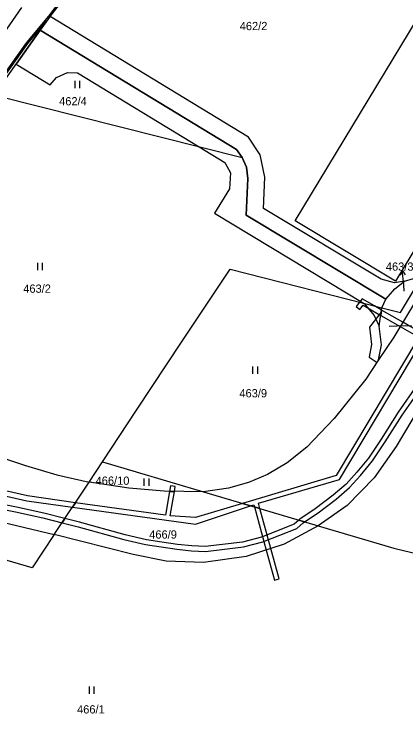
# Model space of a CAD drawing. Extents: x -757266 to -753360, y -1162585 to -1157740.
# Drawn here: x -753808.5 to -753727.9, y -1162096 to -1161949.8 of the extents above; entities that cross this region are included whole.
import ezdxf

# ---------------------------------------------------------------- set-up
doc = ezdxf.new("R2010")
doc.units = 0
for name, color, linetype in [('Hranice parcel', 7, 'Continuous'), ('Parcelní čísla', 7, 'Continuous'), ('Pop  PČ popisy', 7, 'Continuous'), ('Věcná břemena k části', 7, 'Continuous'), ('Značky kultur', 7, 'Continuous')]:
    doc.layers.add(name, color=color, linetype=linetype)

msp = doc.modelspace()

# ---------------------------------------------------------------- linework, layer by layer
at = {"layer": 'Hranice parcel'}
for p, q in [((-753807.01, -1161948.44), (-753830.64, -1161982.22)), ((-753812.65, -1161966.43), (-753803.17, -1161953.11)), ((-753812.65, -1161966.43), (-753761.62, -1161979.34)), ((-753732.84, -1162010.28), (-753732.03, -1162008.46)), ((-753793.1, -1162046.15), (-753790.36, -1162042)), ((-753790.36, -1162042), (-753769.56, -1162048.17)), ((-753800.26, -1162056.97), (-753793.1, -1162046.15)), ((-753769.56, -1162048.17), (-753745.94, -1162055.18))]:
    msp.add_line(p, q, dxfattribs=at)
for points in [[(-753739.99, -1161911.77), (-753739.91, -1161914.61), (-753740.96, -1161917.25), (-753743.35, -1161919.69), (-753745.97, -1161920.56), (-753760.95, -1161922.17), (-753769.1, -1161923.93), (-753776.57, -1161926.82), (-753783.64, -1161930.94), (-753789.56, -1161935.74), (-753793.69, -1161940.11), (-753797.75, -1161945.49), (-753803.17, -1161953.11)], [(-753720.82, -1161928.33), (-753716.25, -1161920.7), (-753711.25, -1161923.75), (-753707.95, -1161918.24), (-753701.62, -1161922.09), (-753701.03, -1161922.23), (-753702.35, -1161927.27), (-753702, -1161927.47), (-753702.83, -1161928.87), (-753685.69, -1161939.19), (-753699.68, -1161962.44), (-753703.17, -1161960.3), (-753730.02, -1162004.76), (-753750.66, -1161992.37), (-753723.76, -1161947.89), (-753747.94, -1161933.49), (-753738.37, -1161917.62), (-753720.82, -1161928.33)], [(-753803.17, -1161953.11), (-753762.79, -1161977.68), (-753761.62, -1161979.34)], [(-753761.62, -1161979.34), (-753760.69, -1161981.29), (-753760.42, -1161983.66), (-753760.78, -1161991.19), (-753732.03, -1162008.46)], [(-753721.56, -1162001.63), (-753730.39, -1162016.33), (-753733.5, -1162021.01)], [(-753790.36, -1162042), (-753783.33, -1162031.37), (-753773.92, -1162017.15), (-753764.09, -1162002.29), (-753732.84, -1162010.28)], [(-753732.84, -1162010.28), (-753729.01, -1162011.26), (-753724.45, -1162003.7)], [(-753732.03, -1162008.46), (-753730.17, -1162006.35), (-753728.19, -1162004.8), (-753724.45, -1162003.7)], [(-753733.5, -1162021.01), (-753732.92, -1162017.92), (-753733.38, -1162014.04), (-753732.84, -1162010.28)], [(-753733.5, -1162021.01), (-753736.15, -1162024.99), (-753742.68, -1162033.08), (-753748.31, -1162038.97), (-753752.32, -1162042.18), (-753756.4, -1162044.58), (-753760.32, -1162046.25), (-753764.42, -1162047.42), (-753769.56, -1162048.17)], [(-753723.42, -1162028.02), (-753729.92, -1162038.84), (-753734.44, -1162045.31), (-753739.96, -1162051.02), (-753745.94, -1162055.18)], [(-753821.12, -1162037.72), (-753806.18, -1162042.78), (-753799.73, -1162044.65), (-753793.1, -1162046.15)], [(-753769.56, -1162048.17), (-753777.64, -1162048.07), (-753784.9, -1162047.44), (-753793.1, -1162046.15)], [(-753843.92, -1162049.48), (-753826.39, -1162051.84), (-753810.88, -1162054.39), (-753800.26, -1162056.97)], [(-753800.26, -1162056.97), (-753804.79, -1162063.83), (-753845.37, -1162051.96)], [(-753745.94, -1162055.18), (-753752.97, -1162058.98), (-753760.75, -1162061.48), (-753769.56, -1162062.7), (-753777.2, -1162062.45), (-753784, -1162061.06), (-753800.26, -1162056.97)], [(-753745.94, -1162055.18), (-753730.39, -1162059.79), (-753667.7, -1162074.86)]]:
    msp.add_lwpolyline(points, dxfattribs=at)
at = {"layer": 'Pop  PČ popisy'}
for p, q in [((-753728.664, -1162002.535), (-753729.057, -1162003.584)), ((-753728.35, -1162005.52), (-753728.664, -1162002.535)), ((-753728.664, -1162002.535), (-753728.061, -1162003.479)), ((-753728.22, -1162006.87), (-753728.35, -1162005.52)), ((-753731.33, -1162014.06), (-753729.75, -1162014)), ((-753729.75, -1162014), (-753726.751, -1162013.895))]:
    msp.add_line(p, q, dxfattribs=at)
at = {"layer": 'Věcná břemena k části'}
for points in [[(-753798.06, -1161945.64), (-753801.45, -1161950.22), (-753805.98, -1161955.59), (-753814.12, -1161967.03), (-753823.48, -1161978.61), (-753834.38, -1161993.85), (-753843.87, -1162006.26), (-753850.23, -1162016.02), (-753855.54, -1162022.94), (-753856.59, -1162024.3), (-753858.92, -1162027.21), (-753865.36, -1162036.41), (-753873.3, -1162048.16), (-753876.5, -1162053.25), (-753881.05, -1162059.67), (-753889.01, -1162072.05), (-753897.29, -1162083.33), (-753904.67, -1162093.84), (-753909.61, -1162100.64)], [(-753730.17, -1162006.35), (-753728.19, -1162004.8), (-753730.27, -1162005.13), (-753733.01, -1162004.38), (-753757.22, -1161989.83), (-753756.9, -1161983.37), (-753757.9, -1161978.79), (-753760.29, -1161975.1), (-753801.07, -1161950.292), (-753797.77, -1161945.84)], [(-753909.32, -1162100.84), (-753904.38, -1162094.04), (-753897, -1162083.53), (-753888.72, -1162072.25), (-753880.76, -1162059.87), (-753876.21, -1162053.44), (-753873.01, -1162048.35), (-753865.07, -1162036.61), (-753858.64, -1162027.42), (-753856.32, -1162024.51), (-753855.19, -1162023.04), (-753849.94, -1162016.22), (-753843.58, -1162006.46), (-753834.1, -1161994.06), (-753823.2, -1161978.82), (-753813.84, -1161967.24), (-753805.71, -1161955.8), (-753801.772, -1161951.141), (-753803.17, -1161953.11), (-753762.79, -1161977.68), (-753761.62, -1161979.34), (-753760.69, -1161981.29), (-753760.42, -1161983.66), (-753760.78, -1161991.19)], [(-753760.78, -1161991.19), (-753732.03, -1162008.46), (-753730.17, -1162006.35)], [(-753724.74, -1162015.45), (-753728.54, -1162013.26), (-753732.91, -1162010.74), (-753733.06, -1162011.83), (-753729.07, -1162014.13), (-753725.23, -1162016.35), (-753742.27, -1162044.8), (-753761.54, -1162050.55), (-753759.88, -1162051.04), (-753759.21, -1162050.82), (-753759.08, -1162051.28), (-753757.96, -1162051.61), (-753758.26, -1162050.53), (-753741.59, -1162045.64), (-753724.17, -1162016.52)], [(-753725.55, -1162026.16), (-753729.51, -1162031.79), (-753733, -1162037.35), (-753735.59, -1162041.22), (-753738.01, -1162044.15), (-753740.19, -1162046.57), (-753742.88, -1162048.89), (-753746.56, -1162051.65), (-753749.69, -1162053.78), (-753749.93, -1162054), (-753748.75, -1162054.35), (-753745.98, -1162052.47), (-753742.26, -1162049.67), (-753739.49, -1162047.29), (-753737.25, -1162044.81), (-753734.79, -1162041.82), (-753732.16, -1162037.89), (-753728.67, -1162032.35), (-753724.83, -1162026.86)]]:
    msp.add_lwpolyline(points, dxfattribs=at)
for points in [[(-753733.38, -1162014.04), (-753732.84, -1162010.28), (-753732.03, -1162008.46), (-753760.78, -1161991.19), (-753760.42, -1161983.66), (-753760.69, -1161981.29), (-753761.62, -1161979.34), (-753762.79, -1161977.68), (-753803.17, -1161953.11), (-753808.12, -1161960.06), (-753801.1, -1161964.32), (-753799.82, -1161962.84), (-753797.52, -1161961.79), (-753795.5, -1161961.88), (-753770.47, -1161977.1), (-753765.17, -1161980.33), (-753764.01, -1161982.5), (-753764.22, -1161985.74), (-753767.25, -1161990.79), (-753736.49, -1162009.35), (-753734.41, -1162011.82)], [(-753734.39, -1162009.88), (-753736.91, -1162008.43), (-753737.44, -1162009.1), (-753738.16, -1162010.01), (-753737.39, -1162010.64), (-753736.67, -1162009.75), (-753733.06, -1162011.83), (-753732.97, -1162011.15), (-753732.91, -1162010.74)], [(-753732.97, -1162011.15), (-753735.37, -1162014.28), (-753734.94, -1162017.85), (-753735.43, -1162020.43), (-753733.84, -1162021.52), (-753733.5, -1162021.01), (-753732.92, -1162017.92), (-753733.38, -1162014.04)], [(-753796.53, -1162051.33), (-753795.92, -1162050.41), (-753805.75, -1162049.03), (-753823.07, -1162045.07), (-753828.74, -1162043.77), (-753834.01, -1162046.69), (-753840, -1162050.01), (-753844.17, -1162052.31), (-753842.55, -1162052.79), (-753842.28, -1162052.86), (-753837.91, -1162050.29), (-753832.17, -1162046.91), (-753828.62, -1162044.82), (-753823.33, -1162046.03), (-753805.89, -1162050.03)], [(-753776.35, -1162046.92), (-753776.55, -1162048.08), (-753775.53, -1162048.1), (-753775.36, -1162047.09)], [(-753833.01, -1162047.78), (-753837.18, -1162050.39), (-753841.18, -1162053.19), (-753839.95, -1162053.55), (-753836.76, -1162051.32), (-753835.62, -1162050.6), (-753832.59, -1162048.7), (-753831.42, -1162048.35), (-753830.14, -1162048.39), (-753819.59, -1162050.12), (-753813.71, -1162051.2), (-753808.25, -1162052.32), (-753802.6, -1162053.54), (-753798.65, -1162054.54), (-753798.06, -1162053.65), (-753802.38, -1162052.56), (-753808.05, -1162051.34), (-753813.51, -1162050.22), (-753819.41, -1162049.14), (-753830.04, -1162047.39), (-753831.56, -1162047.35)], [(-753796.53, -1162051.33), (-753771.21, -1162054.86), (-753759.88, -1162051.04), (-753761.54, -1162050.55), (-753771.18, -1162053.43), (-753776.41, -1162053.13), (-753775.53, -1162048.1), (-753776.55, -1162048.08), (-753777.4, -1162053), (-753795.92, -1162050.41)], [(-753757.96, -1162051.61), (-753759.08, -1162051.28), (-753756.65, -1162060.16), (-753754.95, -1162066.34), (-753753.98, -1162066.08), (-753755.69, -1162059.86)], [(-753795.07, -1162054.41), (-753798.06, -1162053.65), (-753798.65, -1162054.54), (-753795.33, -1162055.37), (-753785.93, -1162057.96), (-753781.5, -1162059.01), (-753778.28, -1162059.51), (-753775.02, -1162060.01), (-753772.04, -1162060.33), (-753769.15, -1162060.46), (-753761.35, -1162059.52), (-753757.31, -1162058.45), (-753750.32, -1162055.71), (-753749.07, -1162054.56), (-753748.75, -1162054.35), (-753749.93, -1162054), (-753750.86, -1162054.85), (-753757.63, -1162057.49), (-753761.53, -1162058.54), (-753769.19, -1162059.46), (-753771.96, -1162059.33), (-753774.9, -1162059.01), (-753778.12, -1162058.53), (-753781.3, -1162058.03), (-753785.69, -1162057)]]:
    msp.add_lwpolyline(points, close=True, dxfattribs=at)
at = {"layer": 'Značky kultur'}
for p, q in [((-753795.981, -1161965.04), (-753795.981, -1161963.54)), ((-753794.98, -1161965.04), (-753794.98, -1161963.54)), ((-753803.671, -1162002.53), (-753803.671, -1162001.03)), ((-753802.67, -1162002.53), (-753802.67, -1162001.03)), ((-753759.361, -1162023.87), (-753759.361, -1162022.37)), ((-753758.36, -1162023.87), (-753758.36, -1162022.37)), ((-753781.761, -1162046.93), (-753781.761, -1162045.43)), ((-753780.76, -1162046.93), (-753780.76, -1162045.43)), ((-753793.021, -1162089.76), (-753793.021, -1162088.26)), ((-753792.02, -1162089.76), (-753792.02, -1162088.26))]:
    msp.add_line(p, q, dxfattribs=at)

# ---------------------------------------------------------------- texts
at = {"layer": 'Parcelní čísla'}
for s, p in [('462/2', (-753762.09, -1161953.08)), ('462/4', (-753799.26, -1161968.57)), ('463/3', (-753732.018, -1162002.63)), ('463/2', (-753806.64, -1162007.17)), ('463/9', (-753762.158, -1162028.72)), ('466/10', (-753791.747, -1162046.72)), ('466/9', (-753780.718, -1162057.81)), ('466/1', (-753795.568, -1162093.83))]:
    msp.add_text(s, height=1.7, dxfattribs=at).set_placement(p)

doc.saveas('drawing.dxf')
